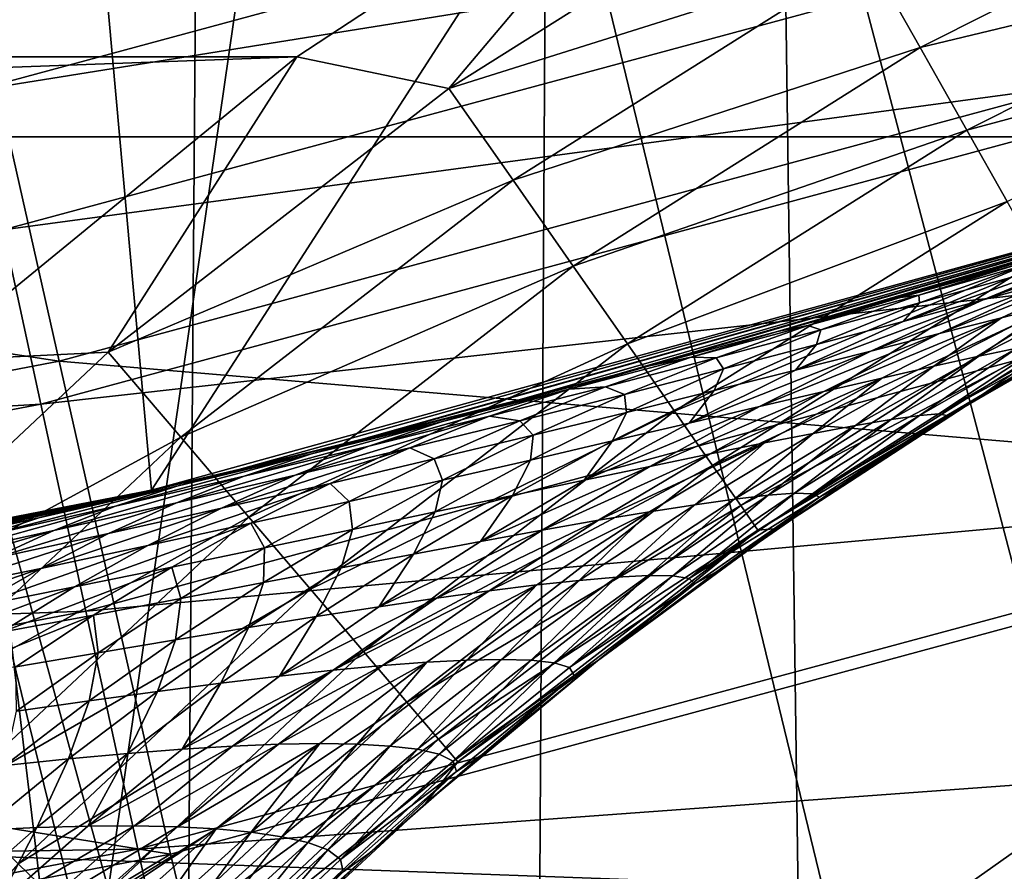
# Model space of a CAD drawing. Header units: metres. Extents: x -104 to 104, y -68 to 90.
# Tile 421 of 656: x 4.93 to 6.12, y 22.17 to 23.19. Entities that reach past the tile are written whole.
import ezdxf

# ---------------------------------------------------------------- set-up
doc = ezdxf.new("R2010")
doc.units = ezdxf.units.M
doc.layers.add('solid_FIT-BATH-153_SW0002', color=7, linetype='CONTINUOUS')

msp = doc.modelspace()

# ---------------------------------------------------------------- linework, layer by layer
at = {"layer": 'solid_FIT-BATH-153_SW0002'}
for points in [[(-19.167599, 28.634104, 1.296502), (18.94183, 23.051853, 1.296502), (-18.94183, 23.051853, 1.296502)], [(-1.443118, 27.347288, 1.296502), (18.94183, 23.051853, 1.296502), (-19.167599, 28.634104, 1.296502)], [(5.663977, 28.257217, 1.296502), (19.167599, 28.634104, 1.296502), (18.94183, 23.051853, 1.296502)], [(4.283416, 27.834385, 1.296502), (5.663977, 28.257217, 1.296502), (18.94183, 23.051853, 1.296502)], [(7.170158, 27.939381, 8.296501), (5.796432, 27.403294, 8.296501), (6.739696, 22.295485, 8.296501)], [(2.872905, 27.530479, 1.296502), (4.283416, 27.834385, 1.296502), (18.94183, 23.051853, 1.296502)], [(1.443124, 27.34729, 1.296502), (2.872905, 27.530479, 1.296502), (18.94183, 23.051853, 1.296502)], [(5.796432, 27.403294, 8.296501), (4.381778, 26.982061, 8.296501), (4.992849, 21.834259, 8.296501)], [(5.796432, 27.403294, 8.296501), (4.992849, 21.834259, 8.296501), (5.870215, 22.0476, 8.296501)], [(5.796432, 27.403294, 8.296501), (5.870215, 22.0476, 8.296501), (6.739696, 22.295485, 8.296501)], [(-1.443118, 27.347288, 1.296502), (0, 27.285889, 1.296502), (18.94183, 23.051853, 1.296502)], [(1.443124, 27.34729, 1.296502), (18.94183, 23.051853, 1.296502), (0, 27.285889, 1.296502)], [(4.381778, 26.982061, 8.296501), (4.10775, 21.655659, 8.296501), (4.992849, 21.834259, 8.296501)], [(3.896466, 21.809881, -13.757387), (5.131924, 21.80179, -13.693183), (3.922343, 26.207184, -14.669024)], [(5.131924, 21.80179, -13.693183), (5.16512, 26.198225, -14.60152), (3.922343, 26.207184, -14.669024)], [(5.131924, 21.80179, -13.693183), (6.324314, 21.788816, -13.592061), (5.16512, 26.198225, -14.60152)], [(6.324314, 21.788816, -13.592061), (6.363779, 26.183811, -14.495212), (5.16512, 26.198225, -14.60152)], [(5.089828, 22.625893, 43.296501), (4.930903, 24.387779, 43.296501), (6.52459, 24.851904, 43.296501)], [(6.740254, 23.081387, 43.296501), (5.089828, 22.625893, 43.296501), (6.52459, 24.851904, 43.296501)], [(3.410368, 22.298864, 43.296501), (3.3058, 24.054247, 43.296501), (4.930903, 24.387779, 43.296501)], [(5.089828, 22.625893, 43.296501), (3.410368, 22.298864, 43.296501), (4.930903, 24.387779, 43.296501)], [(4.650376, 23.526623, -17.141144), (5.544587, 19.896395, -16.356005), (4.632617, 19.901163, -16.411495)], [(4.650376, 23.526623, -17.141144), (5.565911, 23.521463, -17.083712), (5.544587, 19.896395, -16.356005)], [(4.874999, 23.107416, 18.739355), (6.443955, 23.532017, 18.743574), (4.849309, 23.230501, 19.169571)], [(6.492484, 23.367313, 18.332031), (6.443955, 23.532017, 18.743574), (4.874999, 23.107416, 18.739355)], [(5.565911, 23.521463, -17.083712), (6.445204, 19.889929, -16.280228), (5.544587, 19.896395, -16.356005)], [(5.565911, 23.521463, -17.083712), (6.470079, 23.514465, -17.005287), (6.445204, 19.889929, -16.280228)], [(-5.748806, 23.466423, 72.796501), (-5.264763, 23.148615, 72.796501), (5.748804, 23.466423, 72.796501)], [(-5.264763, 23.148615, 72.796501), (5.264762, 23.148613, 72.796501), (5.748804, 23.466423, 72.796501)], [(5.748804, 23.466423, 72.796501), (5.264762, 23.148613, 72.796501), (5.448201, 23.110104, 72.784477)], [(5.748804, 23.466423, 72.796501), (5.448201, 23.110104, 72.784477), (5.887736, 23.387182, 72.784492)], [(5.954081, 23.269764, 72.748489), (5.887736, 23.387182, 72.784492), (5.448201, 23.110104, 72.784477)], [(6.016337, 23.15958, 72.689598), (6.458009, 23.381945, 72.689636), (5.954081, 23.269764, 72.748489)], [(6.504474, 23.277407, 72.60965), (6.458009, 23.381945, 72.689636), (6.016337, 23.15958, 72.689598)], [(4.910789, 22.939608, 18.327896), (6.492484, 23.367313, 18.332031), (4.874999, 23.107416, 18.739355)], [(6.553683, 23.161219, 17.943413), (6.492484, 23.367313, 18.332031), (4.910789, 22.939608, 18.327896)], [(3.270056, 23.040859, 14.327571), (4.851442, 23.344246, 14.330315), (4.978315, 22.781452, 13.968489)], [(4.851442, 23.344246, 14.330315), (6.574606, 23.214067, 13.972173), (4.978315, 22.781452, 13.968489)], [(6.072609, 23.059986, 72.609596), (6.504474, 23.277407, 72.60965), (6.016337, 23.15958, 72.689598)], [(6.544586, 23.187164, 72.510994), (6.504474, 23.277407, 72.60965), (6.072609, 23.059986, 72.609596)], [(5.525497, 22.99959, 72.748466), (5.954081, 23.269764, 72.748489), (5.448201, 23.110104, 72.784477)], [(6.016337, 23.15958, 72.689598), (5.954081, 23.269764, 72.748489), (5.525497, 22.99959, 72.748466)], [(4.978315, 22.781452, 13.968489), (6.574606, 23.214067, 13.972173), (6.752694, 22.631001, 13.668249)], [(6.121185, 22.974014, 72.510941), (6.544586, 23.187164, 72.510994), (6.072609, 23.059986, 72.609596)], [(4.956131, 22.729593, 17.939344), (6.553683, 23.161219, 17.943413), (4.910789, 22.939608, 18.327896)], [(6.626814, 22.916197, 17.581867), (6.553683, 23.161219, 17.943413), (4.956131, 22.729593, 17.939344)], [(5.59803, 22.895889, 72.68956), (6.016337, 23.15958, 72.689598), (5.525497, 22.99959, 72.748466)], [(6.072609, 23.059986, 72.609596), (6.016337, 23.15958, 72.689598), (5.59803, 22.895889, 72.68956)], [(-5.264763, 23.148615, 72.796501), (-4.816203, 22.781504, 72.796501), (5.264762, 23.148613, 72.796501)], [(-4.816203, 22.781504, 72.796501), (4.816201, 22.781502, 72.796501), (5.264762, 23.148613, 72.796501)], [(5.264762, 23.148613, 72.796501), (4.816201, 22.781502, 72.796501), (5.037268, 22.792154, 72.784462)], [(5.264762, 23.148613, 72.796501), (5.037268, 22.792154, 72.784462), (5.448201, 23.110104, 72.784477)], [(5.525497, 22.99959, 72.748466), (5.448201, 23.110104, 72.784477), (5.037268, 22.792154, 72.784462)], [(5.195017, 22.650864, 59.089104), (5.089828, 22.625893, 43.296501), (6.740254, 23.081387, 43.296501)], [(5.342201, 22.686735, 59.112377), (5.195017, 22.650864, 59.089104), (6.740254, 23.081387, 43.296501)], [(5.36345, 22.692001, 59.116055), (5.342201, 22.686735, 59.112377), (6.740254, 23.081387, 43.296501)], [(5.5299, 22.734028, 59.147991), (5.36345, 22.692001, 59.116055), (6.740254, 23.081387, 43.296501)], [(5.647252, 22.764479, 59.174355), (5.5299, 22.734028, 59.147991), (6.740254, 23.081387, 43.296501)], [(5.68948, 22.775604, 59.184742), (5.647252, 22.764479, 59.174355), (6.740254, 23.081387, 43.296501)], [(5.844414, 22.817183, 59.227108), (5.68948, 22.775604, 59.184742), (6.740254, 23.081387, 43.296501)], [(5.923979, 22.839001, 59.25185), (5.844414, 22.817183, 59.227108), (6.740254, 23.081387, 43.296501)], [(5.992463, 22.858034, 59.275066), (5.923979, 22.839001, 59.25185), (6.740254, 23.081387, 43.296501)], [(6.133244, 22.897905, 59.329338), (5.992463, 22.858034, 59.275066), (6.740254, 23.081387, 43.296501)], [(17.348299, 21.731127, 1.296502), (-17.348299, 21.731127, 1.296502), (-18.94183, 23.051853, 1.296502)], [(17.348299, 21.731127, 1.296502), (-18.94183, 23.051853, 1.296502), (18.94183, 23.051853, 1.296502)], [(5.663589, 22.802156, 72.60955), (6.072609, 23.059986, 72.609596), (5.59803, 22.895889, 72.68956)], [(6.121185, 22.974014, 72.510941), (6.072609, 23.059986, 72.609596), (5.663589, 22.802156, 72.60955)], [(3.270056, 23.040859, 14.327571), (4.978315, 22.781452, 13.968489), (3.354837, 22.470352, 13.965743)], [(5.124804, 22.689566, 72.748436), (5.525497, 22.99959, 72.748466), (5.037268, 22.792154, 72.784462)], [(5.59803, 22.895889, 72.68956), (5.525497, 22.99959, 72.748466), (5.124804, 22.689566, 72.748436)], [(5.720181, 22.721247, 72.51088), (6.121185, 22.974014, 72.510941), (5.663589, 22.802156, 72.60955)], [(6.160585, 22.904284, 72.396614), (6.121185, 22.974014, 72.510941), (5.720181, 22.721247, 72.51088)], [(4.956131, 22.729593, 17.939344), (4.910789, 22.939608, 18.327896), (3.298915, 22.632414, 18.324913)], [(6.323542, 22.93899, 59.744453), (6.092287, 22.855303, 59.739895), (6.229461, 22.911882, 59.676014)], [(6.323542, 22.93899, 59.744453), (6.180574, 22.879442, 59.801964), (6.092287, 22.855303, 59.739895)], [(5.010476, 22.479891, 17.577848), (6.626814, 22.916197, 17.581867), (4.956131, 22.729593, 17.939344)], [(6.711138, 22.63472, 17.251549), (6.626814, 22.916197, 17.581867), (5.010476, 22.479891, 17.577848)], [(6.229461, 22.911882, 59.676014), (5.995764, 22.829229, 59.681721), (6.126696, 22.88273, 59.612595)], [(6.229461, 22.911882, 59.676014), (6.092287, 22.855303, 59.739895), (5.995764, 22.829229, 59.681721)], [(5.206943, 22.593302, 72.689522), (5.59803, 22.895889, 72.68956), (5.124804, 22.689566, 72.748436)], [(5.663589, 22.802156, 72.60955), (5.59803, 22.895889, 72.68956), (5.206943, 22.593302, 72.689522)], [(5.76608, 22.655624, 72.396545), (6.160585, 22.904284, 72.396614), (5.720181, 22.721247, 72.51088)], [(6.18961, 22.852913, 72.270111), (6.160585, 22.904284, 72.396614), (5.76608, 22.655624, 72.396545)], [(6.014552, 22.861162, 59.417366), (5.992463, 22.858034, 59.275066), (6.133244, 22.897905, 59.329338)], [(6.140666, 22.89683, 59.474857), (6.014552, 22.861162, 59.417366), (6.133244, 22.897905, 59.329338)], [(6.140666, 22.89683, 59.474857), (6.015568, 22.851749, 59.553875), (6.014552, 22.861162, 59.417366)], [(6.126696, 22.88273, 59.612595), (6.015568, 22.851749, 59.553875), (6.140666, 22.89683, 59.474857)], [(6.260339, 22.901464, 59.868572), (6.039361, 22.814627, 59.855122), (6.180574, 22.879442, 59.801964)], [(6.260339, 22.901464, 59.868572), (6.11414, 22.833786, 59.915012), (6.039361, 22.814627, 59.855122)], [(6.180703, 22.850834, 59.979759), (6.11414, 22.833786, 59.915012), (6.260339, 22.901464, 59.868572)], [(6.180574, 22.879442, 59.801964), (5.95659, 22.793488, 59.798859), (6.092287, 22.855303, 59.739895)], [(6.180574, 22.879442, 59.801964), (6.039361, 22.814627, 59.855122), (5.95659, 22.793488, 59.798859)], [(6.126696, 22.88273, 59.612595), (5.995764, 22.829229, 59.681721), (6.015568, 22.851749, 59.553875)], [(6.014552, 22.861162, 59.417366), (5.880859, 22.824213, 59.365265), (5.992463, 22.858034, 59.275066)], [(6.014552, 22.861162, 59.417366), (5.896562, 22.819212, 59.499599), (5.880859, 22.824213, 59.365265)], [(6.015568, 22.851749, 59.553875), (5.896562, 22.819212, 59.499599), (6.014552, 22.861162, 59.417366)], [(6.304163, 22.860929, 71.996498), (6.070361, 22.726799, 71.996498), (6.225406, 22.817705, 60.5965)], [(6.207376, 22.82147, 72.135269), (6.070361, 22.726799, 71.996498), (6.304163, 22.860929, 71.996498)], [(6.238688, 22.865597, 60.051224), (6.087006, 22.787355, 60.08028), (6.180703, 22.850834, 59.979759)], [(6.132911, 22.797241, 60.153709), (6.087006, 22.787355, 60.08028), (6.238688, 22.865597, 60.051224)], [(5.79989, 22.607285, 72.270035), (6.18961, 22.852913, 72.270111), (5.76608, 22.655624, 72.396545)], [(6.207376, 22.82147, 72.135269), (6.18961, 22.852913, 72.270111), (5.79989, 22.607285, 72.270035)], [(6.092287, 22.855303, 59.739895), (5.866026, 22.770515, 59.745495), (5.995764, 22.829229, 59.681721)], [(6.092287, 22.855303, 59.739895), (5.95659, 22.793488, 59.798859), (5.866026, 22.770515, 59.745495)], [(5.880859, 22.824213, 59.365265), (5.923979, 22.839001, 59.25185), (5.992463, 22.858034, 59.275066)], [(6.015568, 22.851749, 59.553875), (5.891229, 22.801388, 59.627117), (5.896562, 22.819212, 59.499599)], [(5.995764, 22.829229, 59.681721), (5.891229, 22.801388, 59.627117), (6.015568, 22.851749, 59.553875)], [(6.180703, 22.850834, 59.979759), (6.032566, 22.775169, 60.015942), (6.11414, 22.833786, 59.915012)], [(6.087006, 22.787355, 60.08028), (6.032566, 22.775169, 60.015942), (6.180703, 22.850834, 59.979759)], [(5.880859, 22.824213, 59.365265), (5.844414, 22.817183, 59.227108), (5.923979, 22.839001, 59.25185)], [(5.995764, 22.829229, 59.681721), (5.866026, 22.770515, 59.745495), (5.891229, 22.801388, 59.627117)], [(6.11414, 22.833786, 59.915012), (5.900107, 22.744637, 59.904072), (6.039361, 22.814627, 59.855122)], [(6.11414, 22.833786, 59.915012), (5.970158, 22.760881, 59.957905), (5.900107, 22.744637, 59.904072)], [(6.032566, 22.775169, 60.015942), (5.970158, 22.760881, 59.957905), (6.11414, 22.833786, 59.915012)], [(5.740188, 22.786293, 59.318302), (5.68948, 22.775604, 59.184742), (5.844414, 22.817183, 59.227108)], [(5.880859, 22.824213, 59.365265), (5.740188, 22.786293, 59.318302), (5.844414, 22.817183, 59.227108)], [(5.880859, 22.824213, 59.365265), (5.770131, 22.785378, 59.449627), (5.740188, 22.786293, 59.318302)], [(5.896562, 22.819212, 59.499599), (5.770131, 22.785378, 59.449627), (5.880859, 22.824213, 59.365265)], [(5.896562, 22.819212, 59.499599), (5.779075, 22.772015, 59.57589), (5.770131, 22.785378, 59.449627)], [(5.891229, 22.801388, 59.627117), (5.779075, 22.772015, 59.57589), (5.896562, 22.819212, 59.499599)], [(5.820582, 22.577702, 72.135201), (6.207376, 22.82147, 72.135269), (5.79989, 22.607285, 72.270035)], [(5.820582, 22.577702, 72.135201), (6.070361, 22.726799, 71.996498), (6.207376, 22.82147, 72.135269)], [(6.039361, 22.814627, 59.855122), (5.822575, 22.72653, 59.853058), (5.95659, 22.793488, 59.798859)], [(6.039361, 22.814627, 59.855122), (5.900107, 22.744637, 59.904072), (5.822575, 22.72653, 59.853058)], [(6.070361, 22.726799, 71.996498), (6.070375, 22.726807, 60.5965), (6.225406, 22.817705, 60.5965)], [(6.225406, 22.817705, 60.5965), (6.070375, 22.726807, 60.5965), (6.206007, 22.808647, 60.460899)], [(5.281185, 22.506294, 72.609505), (5.663589, 22.802156, 72.60955), (5.206943, 22.593302, 72.689522)], [(5.720181, 22.721247, 72.51088), (5.663589, 22.802156, 72.60955), (5.281185, 22.506294, 72.609505)], [(5.891229, 22.801388, 59.627117), (5.767813, 22.745829, 59.694706), (5.779075, 22.772015, 59.57589)], [(5.866026, 22.770515, 59.745495), (5.767813, 22.745829, 59.694706), (5.891229, 22.801388, 59.627117)], [(6.169243, 22.804474, 60.239483), (6.015386, 22.716034, 60.253914), (6.132911, 22.797241, 60.153709)], [(6.038686, 22.717903, 60.349663), (6.015386, 22.716034, 60.253914), (6.169243, 22.804474, 60.239483)], [(6.206007, 22.808647, 60.460899), (6.038686, 22.717903, 60.349663), (6.194416, 22.808537, 60.340931)], [(6.206007, 22.808647, 60.460899), (6.048574, 22.715914, 60.464745), (6.038686, 22.717903, 60.349663)], [(6.194416, 22.808537, 60.340931), (6.038686, 22.717903, 60.349663), (6.169243, 22.804474, 60.239483)], [(6.070375, 22.726807, 60.5965), (6.048574, 22.715914, 60.464745), (6.206007, 22.808647, 60.460899)], [(4.816201, 22.781502, 72.796501), (4.658724, 22.436268, 72.784454), (5.037268, 22.792154, 72.784462)], [(5.124804, 22.689566, 72.748436), (5.037268, 22.792154, 72.784462), (4.658724, 22.436268, 72.784454)], [(5.95659, 22.793488, 59.798859), (5.737692, 22.706673, 59.804081), (5.866026, 22.770515, 59.745495)], [(5.95659, 22.793488, 59.798859), (5.822575, 22.72653, 59.853058), (5.737692, 22.706673, 59.804081)], [(6.132911, 22.797241, 60.153709), (5.98132, 22.711145, 60.174381), (6.087006, 22.787355, 60.08028)], [(6.015386, 22.716034, 60.253914), (5.98132, 22.711145, 60.174381), (6.132911, 22.797241, 60.153709)], [(3.354837, 22.470352, 13.965743), (4.978315, 22.781452, 13.968489), (5.112421, 22.186945, 13.664476)], [(4.978315, 22.781452, 13.968489), (6.752694, 22.631001, 13.668249), (5.112421, 22.186945, 13.664476)], [(5.740188, 22.786293, 59.318302), (5.593133, 22.747696, 59.276234), (5.68948, 22.775604, 59.184742)], [(5.740188, 22.786293, 59.318302), (5.636805, 22.750519, 59.40382), (5.593133, 22.747696, 59.276234)], [(5.770131, 22.785378, 59.449627), (5.636805, 22.750519, 59.40382), (5.740188, 22.786293, 59.318302)], [(5.770131, 22.785378, 59.449627), (5.659674, 22.741329, 59.527988), (5.636805, 22.750519, 59.40382)], [(5.779075, 22.772015, 59.57589), (5.659674, 22.741329, 59.527988), (5.770131, 22.785378, 59.449627)], [(6.087006, 22.787355, 60.08028), (5.9382, 22.703773, 60.107418), (6.032566, 22.775169, 60.015942)], [(5.98132, 22.711145, 60.174381), (5.9382, 22.703773, 60.107418), (6.087006, 22.787355, 60.08028)], [(5.593133, 22.747696, 59.276234), (5.647252, 22.764479, 59.174355), (5.68948, 22.775604, 59.184742)], [(5.779075, 22.772015, 59.57589), (5.662256, 22.719631, 59.646351), (5.659674, 22.741329, 59.527988)], [(5.767813, 22.745829, 59.694706), (5.662256, 22.719631, 59.646351), (5.779075, 22.772015, 59.57589)], [(5.866026, 22.770515, 59.745495), (5.737692, 22.706673, 59.804081), (5.767813, 22.745829, 59.694706)], [(6.032566, 22.775169, 60.015942), (5.887114, 22.694271, 60.049438), (5.970158, 22.760881, 59.957905)], [(5.9382, 22.703773, 60.107418), (5.887114, 22.694271, 60.049438), (6.032566, 22.775169, 60.015942)], [(5.440374, 22.708731, 59.23875), (5.5299, 22.734028, 59.147991), (5.647252, 22.764479, 59.174355)], [(5.593133, 22.747696, 59.276234), (5.440374, 22.708731, 59.23875), (5.647252, 22.764479, 59.174355)], [(5.970158, 22.760881, 59.957905), (5.763052, 22.669542, 59.948963), (5.900107, 22.744637, 59.904072)], [(5.970158, 22.760881, 59.957905), (5.828632, 22.682821, 59.997387), (5.763052, 22.669542, 59.948963)], [(5.887114, 22.694271, 60.049438), (5.828632, 22.682821, 59.997387), (5.970158, 22.760881, 59.957905)], [(5.593133, 22.747696, 59.276234), (5.351764, 22.678843, 59.324142), (5.440374, 22.708731, 59.23875)], [(5.593133, 22.747696, 59.276234), (5.497135, 22.714911, 59.362057), (5.351764, 22.678843, 59.324142)], [(5.636805, 22.750519, 59.40382), (5.497135, 22.714911, 59.362057), (5.593133, 22.747696, 59.276234)], [(5.636805, 22.750519, 59.40382), (5.533494, 22.709578, 59.483376), (5.497135, 22.714911, 59.362057)], [(5.659674, 22.741329, 59.527988), (5.533494, 22.709578, 59.483376), (5.636805, 22.750519, 59.40382)], [(5.767813, 22.745829, 59.694706), (5.645529, 22.68515, 59.756805), (5.662256, 22.719631, 59.646351)], [(5.737692, 22.706673, 59.804081), (5.645529, 22.68515, 59.756805), (5.767813, 22.745829, 59.694706)], [(5.900107, 22.744637, 59.904072), (5.690488, 22.654503, 59.902664), (5.822575, 22.72653, 59.853058)], [(5.900107, 22.744637, 59.904072), (5.763052, 22.669542, 59.948963), (5.690488, 22.654503, 59.902664)], [(3.328696, 22.419697, 17.936411), (4.956131, 22.729593, 17.939344), (3.298915, 22.632414, 18.324913)], [(5.010476, 22.479891, 17.577848), (4.956131, 22.729593, 17.939344), (3.328696, 22.419697, 17.936411)], [(5.282501, 22.669661, 59.205631), (5.36345, 22.692001, 59.116055), (5.5299, 22.734028, 59.147991)], [(5.440374, 22.708731, 59.23875), (5.282501, 22.669661, 59.205631), (5.5299, 22.734028, 59.147991)], [(5.659674, 22.741329, 59.527988), (5.549657, 22.692108, 59.600445), (5.533494, 22.709578, 59.483376)], [(5.662256, 22.719631, 59.646351), (5.549657, 22.692108, 59.600445), (5.659674, 22.741329, 59.527988)], [(5.345268, 22.431192, 72.510818), (5.720181, 22.721247, 72.51088), (5.281185, 22.506294, 72.609505)], [(5.76608, 22.655624, 72.396545), (5.720181, 22.721247, 72.51088), (5.345268, 22.431192, 72.510818)], [(5.662256, 22.719631, 59.646351), (5.546317, 22.662136, 59.711132), (5.549657, 22.692108, 59.600445)], [(5.645529, 22.68515, 59.756805), (5.546317, 22.662136, 59.711132), (5.662256, 22.719631, 59.646351)], [(5.822575, 22.72653, 59.853058), (5.611011, 22.637783, 59.857655), (5.737692, 22.706673, 59.804081)], [(5.822575, 22.72653, 59.853058), (5.690488, 22.654503, 59.902664), (5.611011, 22.637783, 59.857655)], [(5.820582, 22.577702, 72.135201), (5.844544, 22.579622, 71.996498), (6.070361, 22.726799, 71.996498)], [(6.070361, 22.726799, 71.996498), (5.844544, 22.579622, 71.996498), (5.918892, 22.630108, 60.5965)], [(6.038686, 22.717903, 60.349663), (5.886447, 22.621506, 60.358292), (6.015386, 22.716034, 60.253914)], [(6.048574, 22.715914, 60.464745), (5.886447, 22.621506, 60.358292), (6.038686, 22.717903, 60.349663)], [(6.070375, 22.726807, 60.5965), (5.918892, 22.630108, 60.5965), (6.048574, 22.715914, 60.464745)], [(6.070361, 22.726799, 71.996498), (5.918892, 22.630108, 60.5965), (6.070375, 22.726807, 60.5965)], [(5.440374, 22.708731, 59.23875), (5.201266, 22.642572, 59.289944), (5.282501, 22.669661, 59.205631)], [(5.440374, 22.708731, 59.23875), (5.351764, 22.678843, 59.324142), (5.201266, 22.642572, 59.289944)], [(5.497135, 22.714911, 59.362057), (5.262912, 22.643913, 59.403873), (5.351764, 22.678843, 59.324142)], [(5.497135, 22.714911, 59.362057), (5.401037, 22.677011, 59.442036), (5.262912, 22.643913, 59.403873)], [(5.533494, 22.709578, 59.483376), (5.401037, 22.677011, 59.442036), (5.497135, 22.714911, 59.362057)], [(5.533494, 22.709578, 59.483376), (5.430423, 22.663488, 59.557049), (5.401037, 22.677011, 59.442036)], [(5.549657, 22.692108, 59.600445), (5.430423, 22.663488, 59.557049), (5.533494, 22.709578, 59.483376)], [(5.737692, 22.706673, 59.804081), (5.611011, 22.637783, 59.857655), (5.645529, 22.68515, 59.756805)], [(5.98132, 22.711145, 60.174381), (5.83301, 22.619635, 60.193916), (5.9382, 22.703773, 60.107418)], [(5.864922, 22.622017, 60.267807), (5.83301, 22.619635, 60.193916), (5.98132, 22.711145, 60.174381)], [(6.015386, 22.716034, 60.253914), (5.864922, 22.622017, 60.267807), (5.98132, 22.711145, 60.174381)], [(5.886447, 22.621506, 60.358292), (5.864922, 22.622017, 60.267807), (6.015386, 22.716034, 60.253914)], [(6.048574, 22.715914, 60.464745), (5.894754, 22.61722, 60.468678), (5.886447, 22.621506, 60.358292)], [(5.918892, 22.630108, 60.5965), (5.894754, 22.61722, 60.468678), (6.048574, 22.715914, 60.464745)], [(5.887114, 22.694271, 60.049438), (5.744607, 22.608196, 60.08036), (5.828632, 22.682821, 59.997387)], [(5.792527, 22.61491, 60.13271), (5.744607, 22.608196, 60.08036), (5.887114, 22.694271, 60.049438)], [(5.9382, 22.703773, 60.107418), (5.792527, 22.61491, 60.13271), (5.887114, 22.694271, 60.049438)], [(5.83301, 22.619635, 60.193916), (5.792527, 22.61491, 60.13271), (5.9382, 22.703773, 60.107418)], [(4.755692, 22.342548, 72.748413), (5.124804, 22.689566, 72.748436), (4.658724, 22.436268, 72.784454)], [(5.206943, 22.593302, 72.689522), (5.124804, 22.689566, 72.748436), (4.755692, 22.342548, 72.748413)], [(5.120145, 22.630749, 59.176617), (5.195017, 22.650864, 59.089104), (5.36345, 22.692001, 59.116055)], [(5.282501, 22.669661, 59.205631), (5.120145, 22.630749, 59.176617), (5.36345, 22.692001, 59.116055)], [(5.36345, 22.692001, 59.116055), (5.195017, 22.650864, 59.089104), (5.342201, 22.686735, 59.112377)], [(5.549657, 22.692108, 59.600445), (5.440291, 22.637791, 59.667141), (5.430423, 22.663488, 59.557049)], [(5.546317, 22.662136, 59.711132), (5.440291, 22.637791, 59.667141), (5.549657, 22.692108, 59.600445)], [(5.645529, 22.68515, 59.756805), (5.524629, 22.619442, 59.813595), (5.546317, 22.662136, 59.711132)], [(5.611011, 22.637783, 59.857655), (5.524629, 22.619442, 59.813595), (5.645529, 22.68515, 59.756805)], [(5.828632, 22.682821, 59.997387), (5.628471, 22.589409, 59.989967), (5.763052, 22.669542, 59.948963)], [(5.828632, 22.682821, 59.997387), (5.68983, 22.599663, 60.033596), (5.628471, 22.589409, 59.989967)], [(5.744607, 22.608196, 60.08036), (5.68983, 22.599663, 60.033596), (5.828632, 22.682821, 59.997387)], [(5.351764, 22.678843, 59.324142), (5.11967, 22.610523, 59.368835), (5.201266, 22.642572, 59.289944)], [(5.351764, 22.678843, 59.324142), (5.262912, 22.643913, 59.403873), (5.11967, 22.610523, 59.368835)], [(5.401037, 22.677011, 59.442036), (5.173986, 22.603918, 59.477985), (5.262912, 22.643913, 59.403873)], [(5.401037, 22.677011, 59.442036), (5.305009, 22.634001, 59.516232), (5.173986, 22.603918, 59.477985)], [(5.430423, 22.663488, 59.557049), (5.305009, 22.634001, 59.516232), (5.401037, 22.677011, 59.442036)], [(5.282501, 22.669661, 59.205631), (5.046254, 22.60635, 59.259285), (5.120145, 22.630749, 59.176617)], [(5.282501, 22.669661, 59.205631), (5.201266, 22.642572, 59.289944), (5.046254, 22.60635, 59.259285)], [(5.430423, 22.663488, 59.557049), (5.327802, 22.61232, 59.624966), (5.305009, 22.634001, 59.516232)], [(5.440291, 22.637791, 59.667141), (5.327802, 22.61232, 59.624966), (5.430423, 22.663488, 59.557049)], [(5.546317, 22.662136, 59.711132), (5.431508, 22.599625, 59.770416), (5.440291, 22.637791, 59.667141)], [(5.524629, 22.619442, 59.813595), (5.431508, 22.599625, 59.770416), (5.546317, 22.662136, 59.711132)], [(5.763052, 22.669542, 59.948963), (5.560607, 22.577477, 59.947868), (5.690488, 22.654503, 59.902664)], [(5.763052, 22.669542, 59.948963), (5.628471, 22.589409, 59.989967), (5.560607, 22.577477, 59.947868)], [(4.953959, 22.592245, 59.151421), (5.009305, 22.607111, 59.064964), (5.195017, 22.650864, 59.089104)], [(5.120145, 22.630749, 59.176617), (4.953959, 22.592245, 59.151421), (5.195017, 22.650864, 59.089104)], [(5.195017, 22.650864, 59.089104), (5.009305, 22.607111, 59.064964), (5.089828, 22.625893, 43.296501)], [(5.397242, 22.370281, 72.396484), (5.76608, 22.655624, 72.396545), (5.345268, 22.431192, 72.510818)], [(5.79989, 22.607285, 72.270035), (5.76608, 22.655624, 72.396545), (5.397242, 22.370281, 72.396484)], [(5.690488, 22.654503, 59.902664), (5.486263, 22.563927, 59.906425), (5.611011, 22.637783, 59.857655)], [(5.690488, 22.654503, 59.902664), (5.560607, 22.577477, 59.947868), (5.486263, 22.563927, 59.906425)], [(5.201266, 22.642572, 59.289944), (4.971902, 22.577084, 59.336826), (5.046254, 22.60635, 59.259285)], [(5.201266, 22.642572, 59.289944), (5.11967, 22.610523, 59.368835), (4.971902, 22.577084, 59.336826)], [(5.073275, 22.193012, 17.247559), (6.711138, 22.63472, 17.251549), (5.010476, 22.479891, 17.577848)], [(5.262912, 22.643913, 59.403873), (5.037879, 22.573467, 59.442326), (5.11967, 22.610523, 59.368835)], [(5.262912, 22.643913, 59.403873), (5.173986, 22.603918, 59.477985), (5.037879, 22.573467, 59.442326)], [(6.805839, 22.319519, 16.956339), (6.711138, 22.63472, 17.251549), (5.073275, 22.193012, 17.247559)], [(5.440291, 22.637791, 59.667141), (5.331824, 22.578472, 59.728252), (5.327802, 22.61232, 59.624966)], [(5.431508, 22.599625, 59.770416), (5.331824, 22.578472, 59.728252), (5.440291, 22.637791, 59.667141)], [(5.611011, 22.637783, 59.857655), (5.486263, 22.563927, 59.906425), (5.524629, 22.619442, 59.813595)], [(3.585868, 22.326742, 58.996101), (3.410368, 22.298864, 43.296501), (5.089828, 22.625893, 43.296501)], [(3.760516, 22.355976, 58.997868), (3.585868, 22.326742, 58.996101), (5.089828, 22.625893, 43.296501)], [(3.838799, 22.369545, 58.99892), (3.760516, 22.355976, 58.997868), (5.089828, 22.625893, 43.296501)], [(3.940019, 22.387514, 59.000645), (3.838799, 22.369545, 58.99892), (5.089828, 22.625893, 43.296501)], [(4.122458, 22.421125, 59.005165), (3.940019, 22.387514, 59.000645), (5.089828, 22.625893, 43.296501)], [(4.258839, 22.447281, 59.010059), (4.122458, 22.421125, 59.005165), (5.089828, 22.625893, 43.296501)], [(4.302458, 22.455832, 59.011856), (4.258839, 22.447281, 59.010059), (5.089828, 22.625893, 43.296501)], [(4.486341, 22.492878, 59.020847), (4.302458, 22.455832, 59.011856), (5.089828, 22.625893, 43.296501)], [(4.648314, 22.526852, 59.031197), (4.486341, 22.492878, 59.020847), (5.089828, 22.625893, 43.296501)], [(4.664663, 22.53035, 59.032394), (4.648314, 22.526852, 59.031197), (5.089828, 22.625893, 43.296501)], [(4.845538, 22.56992, 59.04776), (4.664663, 22.53035, 59.032394), (5.089828, 22.625893, 43.296501)], [(5.009305, 22.607111, 59.064964), (4.845538, 22.56992, 59.04776), (5.089828, 22.625893, 43.296501)], [(5.120145, 22.630749, 59.176617), (4.887362, 22.570415, 59.23196), (4.953959, 22.592245, 59.151421)], [(5.120145, 22.630749, 59.176617), (5.046254, 22.60635, 59.259285), (4.887362, 22.570415, 59.23196)], [(5.305009, 22.634001, 59.516232), (5.085185, 22.55891, 59.546562), (5.173986, 22.603918, 59.477985)], [(5.305009, 22.634001, 59.516232), (5.209256, 22.585939, 59.584747), (5.085185, 22.55891, 59.546562)], [(5.112421, 22.186945, 13.664476), (6.752694, 22.631001, 13.668249), (5.262476, 21.575739, 13.418687)], [(5.327802, 22.61232, 59.624966), (5.209256, 22.585939, 59.584747), (5.305009, 22.634001, 59.516232)], [(6.752694, 22.631001, 13.668249), (6.929906, 22.026173, 13.426703), (5.262476, 21.575739, 13.418687)], [(5.918892, 22.630108, 60.5965), (5.771177, 22.527748, 60.5965), (5.894754, 22.61722, 60.468678)], [(5.844544, 22.579622, 71.996498), (5.771177, 22.527748, 60.5965), (5.918892, 22.630108, 60.5965)], [(5.327802, 22.61232, 59.624966), (5.225871, 22.556175, 59.68729), (5.209256, 22.585939, 59.584747)], [(5.331824, 22.578472, 59.728252), (5.225871, 22.556175, 59.68729), (5.327802, 22.61232, 59.624966)], [(5.524629, 22.619442, 59.813595), (5.405395, 22.548792, 59.865288), (5.431508, 22.599625, 59.770416)], [(5.486263, 22.563927, 59.906425), (5.405395, 22.548792, 59.865288), (5.524629, 22.619442, 59.813595)], [(5.792527, 22.61491, 60.13271), (5.65026, 22.520821, 60.156235), (5.744607, 22.608196, 60.08036)], [(5.688246, 22.52277, 60.212353), (5.65026, 22.520821, 60.156235), (5.792527, 22.61491, 60.13271)], [(5.83301, 22.619635, 60.193916), (5.688246, 22.52277, 60.212353), (5.792527, 22.61491, 60.13271)], [(5.718113, 22.522499, 60.281178), (5.688246, 22.52277, 60.212353), (5.83301, 22.619635, 60.193916)], [(5.864922, 22.622017, 60.267807), (5.718113, 22.522499, 60.281178), (5.83301, 22.619635, 60.193916)], [(5.737957, 22.519444, 60.366802), (5.718113, 22.522499, 60.281178), (5.864922, 22.622017, 60.267807)], [(5.886447, 22.621506, 60.358292), (5.737957, 22.519444, 60.366802), (5.864922, 22.622017, 60.267807)], [(5.894754, 22.61722, 60.468678), (5.737957, 22.519444, 60.366802), (5.886447, 22.621506, 60.358292)], [(5.894754, 22.61722, 60.468678), (5.744798, 22.51269, 60.472675), (5.737957, 22.519444, 60.366802)], [(5.771177, 22.527748, 60.5965), (5.744798, 22.51269, 60.472675), (5.894754, 22.61722, 60.468678)], [(5.046254, 22.60635, 59.259285), (4.820217, 22.543831, 59.307697), (4.887362, 22.570415, 59.23196)], [(5.046254, 22.60635, 59.259285), (4.971902, 22.577084, 59.336826), (4.820217, 22.543831, 59.307697)], [(4.953959, 22.592245, 59.151421), (4.845538, 22.56992, 59.04776), (5.009305, 22.607111, 59.064964)], [(5.11967, 22.610523, 59.368835), (4.897251, 22.542887, 59.409225), (4.971902, 22.577084, 59.336826)], [(5.11967, 22.610523, 59.368835), (5.037879, 22.573467, 59.442326), (4.897251, 22.542887, 59.409225)], [(5.173986, 22.603918, 59.477985), (4.956081, 22.531456, 59.510479), (5.037879, 22.573467, 59.442326)], [(5.173986, 22.603918, 59.477985), (5.085185, 22.55891, 59.546562), (4.956081, 22.531456, 59.510479)], [(5.431508, 22.599625, 59.770416), (5.318109, 22.532198, 59.824417), (5.331824, 22.578472, 59.728252)], [(5.405395, 22.548792, 59.865288), (5.318109, 22.532198, 59.824417), (5.431508, 22.599625, 59.770416)], [(5.435524, 22.325417, 72.269966), (5.79989, 22.607285, 72.270035), (5.397242, 22.370281, 72.396484)], [(5.820582, 22.577702, 72.135201), (5.79989, 22.607285, 72.270035), (5.435524, 22.325417, 72.269966)], [(5.68983, 22.599663, 60.033596), (5.496656, 22.504295, 60.02726), (5.628471, 22.589409, 59.989967)], [(5.68983, 22.599663, 60.033596), (5.554039, 22.511461, 60.066689), (5.496656, 22.504295, 60.02726)], [(5.605328, 22.516996, 60.108826), (5.554039, 22.511461, 60.066689), (5.68983, 22.599663, 60.033596)], [(5.744607, 22.608196, 60.08036), (5.605328, 22.516996, 60.108826), (5.68983, 22.599663, 60.033596)], [(5.65026, 22.520821, 60.156235), (5.605328, 22.516996, 60.108826), (5.744607, 22.608196, 60.08036)], [(4.846681, 22.25461, 72.689484), (5.206943, 22.593302, 72.689522), (4.755692, 22.342548, 72.748413)], [(4.953959, 22.592245, 59.151421), (4.784554, 22.554369, 59.129807), (4.845538, 22.56992, 59.04776)], [(4.953959, 22.592245, 59.151421), (4.887362, 22.570415, 59.23196), (4.784554, 22.554369, 59.129807)], [(5.281185, 22.506294, 72.609505), (5.206943, 22.593302, 72.689522), (4.846681, 22.25461, 72.689484)], [(5.628471, 22.589409, 59.989967), (5.433232, 22.495523, 59.988873), (5.560607, 22.577477, 59.947868)], [(5.628471, 22.589409, 59.989967), (5.496656, 22.504295, 60.02726), (5.433232, 22.495523, 59.988873)], [(4.971902, 22.577084, 59.336826), (4.752684, 22.512405, 59.378605), (4.820217, 22.543831, 59.307697)], [(4.971902, 22.577084, 59.336826), (4.897251, 22.542887, 59.409225), (4.752684, 22.512405, 59.378605)], [(5.209256, 22.585939, 59.584747), (4.996729, 22.509008, 59.609737), (5.085185, 22.55891, 59.546562)], [(5.209256, 22.585939, 59.584747), (5.114009, 22.532936, 59.647739), (4.996729, 22.509008, 59.609737)], [(5.225871, 22.556175, 59.68729), (5.114009, 22.532936, 59.647739), (5.209256, 22.585939, 59.584747)], [(5.331824, 22.578472, 59.728252), (5.224528, 22.514273, 59.783981), (5.225871, 22.556175, 59.68729)], [(5.318109, 22.532198, 59.824417), (5.224528, 22.514273, 59.783981), (5.331824, 22.578472, 59.728252)], [(5.560607, 22.577477, 59.947868), (5.36375, 22.485188, 59.950607), (5.486263, 22.563927, 59.906425)], [(5.560607, 22.577477, 59.947868), (5.433232, 22.495523, 59.988873), (5.36375, 22.485188, 59.950607)], [(5.458949, 22.297962, 72.135124), (5.820582, 22.577702, 72.135201), (5.435524, 22.325417, 72.269966)], [(5.458949, 22.297962, 72.135124), (5.627439, 22.419874, 71.996498), (5.820582, 22.577702, 72.135201)], [(5.844544, 22.579622, 71.996498), (5.627439, 22.419874, 71.996498), (5.771177, 22.527748, 60.5965)], [(5.820582, 22.577702, 72.135201), (5.627439, 22.419874, 71.996498), (5.844544, 22.579622, 71.996498)], [(5.037879, 22.573467, 59.442326), (4.822482, 22.503803, 59.476532), (4.897251, 22.542887, 59.409225)], [(5.037879, 22.573467, 59.442326), (4.956081, 22.531456, 59.510479), (4.822482, 22.503803, 59.476532)], [(5.486263, 22.563927, 59.906425), (5.36375, 22.485188, 59.950607), (5.405395, 22.548792, 59.865288)], [(5.085185, 22.55891, 59.546562), (4.87449, 22.484606, 59.57341), (4.956081, 22.531456, 59.510479)], [(5.085185, 22.55891, 59.546562), (4.996729, 22.509008, 59.609737), (4.87449, 22.484606, 59.57341)], [(5.225871, 22.556175, 59.68729), (5.124896, 22.495188, 59.744217), (5.114009, 22.532936, 59.647739)], [(5.224528, 22.514273, 59.783981), (5.124896, 22.495188, 59.744217), (5.225871, 22.556175, 59.68729)], [(5.405395, 22.548792, 59.865288), (5.288126, 22.473301, 59.912113), (5.318109, 22.532198, 59.824417)], [(5.36375, 22.485188, 59.950607), (5.288126, 22.473301, 59.912113), (5.405395, 22.548792, 59.865288)], [(4.956081, 22.531456, 59.510479), (4.747795, 22.459955, 59.538841), (4.822482, 22.503803, 59.476532)], [(4.956081, 22.531456, 59.510479), (4.87449, 22.484606, 59.57341), (4.747795, 22.459955, 59.538841)], [(5.114009, 22.532936, 59.647739), (4.908864, 22.454369, 59.667683), (4.996729, 22.509008, 59.609737)], [(5.114009, 22.532936, 59.647739), (5.019526, 22.475138, 59.705391), (4.908864, 22.454369, 59.667683)], [(5.124896, 22.495188, 59.744217), (5.019526, 22.475138, 59.705391), (5.114009, 22.532936, 59.647739)], [(5.318109, 22.532198, 59.824417), (5.206418, 22.459978, 59.873363), (5.224528, 22.514273, 59.783981)], [(5.288126, 22.473301, 59.912113), (5.206418, 22.459978, 59.873363), (5.318109, 22.532198, 59.824417)], [(5.605328, 22.516996, 60.108826), (5.469563, 22.420732, 60.134949), (5.554039, 22.511461, 60.066689)], [(5.51168, 22.421564, 60.178078), (5.469563, 22.420732, 60.134949), (5.605328, 22.516996, 60.108826)], [(5.65026, 22.520821, 60.156235), (5.51168, 22.421564, 60.178078), (5.605328, 22.516996, 60.108826)], [(5.547302, 22.420624, 60.229733), (5.51168, 22.421564, 60.178078), (5.65026, 22.520821, 60.156235)], [(5.688246, 22.52277, 60.212353), (5.547302, 22.420624, 60.229733), (5.65026, 22.520821, 60.156235)], [(5.575223, 22.417564, 60.294041), (5.547302, 22.420624, 60.229733), (5.688246, 22.52277, 60.212353)], [(5.718113, 22.522499, 60.281178), (5.575223, 22.417564, 60.294041), (5.688246, 22.52277, 60.212353)], [(5.59347, 22.411819, 60.375198), (5.575223, 22.417564, 60.294041), (5.718113, 22.522499, 60.281178)], [(5.737957, 22.519444, 60.366802), (5.59347, 22.411819, 60.375198), (5.718113, 22.522499, 60.281178)], [(5.744798, 22.51269, 60.472675), (5.59347, 22.411819, 60.375198), (5.737957, 22.519444, 60.366802)], [(5.627439, 22.419874, 71.996498), (5.62744, 22.419874, 60.5965), (5.771177, 22.527748, 60.5965)], [(5.771177, 22.527748, 60.5965), (5.62744, 22.419874, 60.5965), (5.744798, 22.51269, 60.472675)], [(4.996729, 22.509008, 59.609737), (4.793334, 22.433092, 59.631275), (4.87449, 22.484606, 59.57341)], [(4.996729, 22.509008, 59.609737), (4.908864, 22.454369, 59.667683), (4.793334, 22.433092, 59.631275)], [(4.928918, 22.175129, 72.609451), (5.281185, 22.506294, 72.609505), (4.846681, 22.25461, 72.689484)], [(5.345268, 22.431192, 72.510818), (5.281185, 22.506294, 72.609505), (4.928918, 22.175129, 72.609451)], [(5.224528, 22.514273, 59.783981), (5.118698, 22.445326, 59.83456), (5.124896, 22.495188, 59.744217)], [(5.206418, 22.459978, 59.873363), (5.118698, 22.445326, 59.83456), (5.224528, 22.514273, 59.783981)], [(5.496656, 22.504295, 60.02726), (5.308671, 22.408724, 60.02589), (5.433232, 22.495523, 59.988873)], [(5.496656, 22.504295, 60.02726), (5.367914, 22.41427, 60.061039), (5.308671, 22.408724, 60.02589)], [(5.554039, 22.511461, 60.066689), (5.367914, 22.41427, 60.061039), (5.496656, 22.504295, 60.02726)], [(5.554039, 22.511461, 60.066689), (5.421556, 22.418278, 60.096821), (5.367914, 22.41427, 60.061039)], [(5.469563, 22.420732, 60.134949), (5.421556, 22.418278, 60.096821), (5.554039, 22.511461, 60.066689)], [(5.744798, 22.51269, 60.472675), (5.59895, 22.402454, 60.476738), (5.59347, 22.411819, 60.375198)], [(5.62744, 22.419874, 60.5965), (5.59895, 22.402454, 60.476738), (5.744798, 22.51269, 60.472675)], [(5.124896, 22.495188, 59.744217), (5.025161, 22.429508, 59.795975), (5.019526, 22.475138, 59.705391)], [(5.118698, 22.445326, 59.83456), (5.025161, 22.429508, 59.795975), (5.124896, 22.495188, 59.744217)], [(5.433232, 22.495523, 59.988873), (5.243785, 22.401661, 59.990437), (5.36375, 22.485188, 59.950607)], [(5.433232, 22.495523, 59.988873), (5.308671, 22.408724, 60.02589), (5.243785, 22.401661, 59.990437)], [(5.36375, 22.485188, 59.950607), (5.243785, 22.401661, 59.990437), (5.288126, 22.473301, 59.912113)], [(3.36451, 22.166742, 17.574951), (5.010476, 22.479891, 17.577848), (3.328696, 22.419697, 17.936411)], [(3.354837, 22.470352, 13.965743), (5.112421, 22.186945, 13.664476), (3.444474, 21.867687, 13.661698)], [(5.073275, 22.193012, 17.247559), (5.010476, 22.479891, 17.577848), (3.36451, 22.166742, 17.574951)], [(5.019526, 22.475138, 59.705391), (4.821847, 22.39518, 59.720604), (4.908864, 22.454369, 59.667683)], [(5.019526, 22.475138, 59.705391), (4.926077, 22.412712, 59.757915), (4.821847, 22.39518, 59.720604)], [(5.025161, 22.429508, 59.795975), (4.926077, 22.412712, 59.757915), (5.019526, 22.475138, 59.705391)], [(5.288126, 22.473301, 59.912113), (5.173139, 22.393082, 59.954311), (5.206418, 22.459978, 59.873363)], [(5.243785, 22.401661, 59.990437), (5.173139, 22.393082, 59.954311), (5.288126, 22.473301, 59.912113)], [(5.206418, 22.459978, 59.873363), (5.096745, 22.383087, 59.917503), (5.118698, 22.445326, 59.83456)], [(5.173139, 22.393082, 59.954311), (5.096745, 22.383087, 59.917503), (5.206418, 22.459978, 59.873363)], [(5.118698, 22.445326, 59.83456), (5.014637, 22.371778, 59.880234), (5.025161, 22.429508, 59.795975)], [(5.096745, 22.383087, 59.917503), (5.014637, 22.371778, 59.880234), (5.118698, 22.445326, 59.83456)], [(5.025161, 22.429508, 59.795975), (4.92696, 22.359304, 59.842804), (4.926077, 22.412712, 59.757915)], [(5.014637, 22.371778, 59.880234), (4.92696, 22.359304, 59.842804), (5.025161, 22.429508, 59.795975)], [(4.999901, 22.106524, 72.510765), (5.345268, 22.431192, 72.510818), (4.928918, 22.175129, 72.609451)], [(5.397242, 22.370281, 72.396484), (5.345268, 22.431192, 72.510818), (4.999901, 22.106524, 72.510765)], [(5.51168, 22.421564, 60.178078), (5.377067, 22.317217, 60.198322), (5.469563, 22.420732, 60.134949)], [(5.410448, 22.313276, 60.246109), (5.377067, 22.317217, 60.198322), (5.51168, 22.421564, 60.178078)], [(5.547302, 22.420624, 60.229733), (5.410448, 22.313276, 60.246109), (5.51168, 22.421564, 60.178078)], [(5.367914, 22.41427, 60.061039), (5.18724, 22.317167, 60.059143), (5.308671, 22.408724, 60.02589)], [(5.367914, 22.41427, 60.061039), (5.242549, 22.319416, 60.091492), (5.18724, 22.317167, 60.059143)], [(5.421556, 22.418278, 60.096821), (5.242549, 22.319416, 60.091492), (5.367914, 22.41427, 60.061039)], [(5.421556, 22.418278, 60.096821), (5.29268, 22.320187, 60.124149), (5.242549, 22.319416, 60.091492)], [(5.337605, 22.319471, 60.158863), (5.29268, 22.320187, 60.124149), (5.421556, 22.418278, 60.096821)], [(5.469563, 22.420732, 60.134949), (5.337605, 22.319471, 60.158863), (5.421556, 22.418278, 60.096821)], [(5.377067, 22.317217, 60.198322), (5.337605, 22.319471, 60.158863), (5.469563, 22.420732, 60.134949)], [(5.436515, 22.30731, 60.306404), (5.410448, 22.313276, 60.246109), (5.547302, 22.420624, 60.229733)], [(5.419746, 22.248068, 71.996498), (5.487888, 22.306641, 60.5965), (5.62744, 22.419874, 60.5965)], [(5.627439, 22.419874, 71.996498), (5.419746, 22.248068, 71.996498), (5.62744, 22.419874, 60.5965)], [(5.458949, 22.297962, 72.135124), (5.419746, 22.248068, 71.996498), (5.627439, 22.419874, 71.996498)], [(5.575223, 22.417564, 60.294041), (5.436515, 22.30731, 60.306404), (5.547302, 22.420624, 60.229733)], [(5.45324, 22.29875, 60.383465), (5.436515, 22.30731, 60.306404), (5.575223, 22.417564, 60.294041)], [(5.59347, 22.411819, 60.375198), (5.45324, 22.29875, 60.383465), (5.575223, 22.417564, 60.294041)], [(5.59895, 22.402454, 60.476738), (5.45324, 22.29875, 60.383465), (5.59347, 22.411819, 60.375198)], [(5.62744, 22.419874, 60.5965), (5.487888, 22.306641, 60.5965), (5.59895, 22.402454, 60.476738)], [(5.308671, 22.408724, 60.02589), (5.126687, 22.31345, 60.026146), (5.243785, 22.401661, 59.990437)], [(5.308671, 22.408724, 60.02589), (5.18724, 22.317167, 60.059143), (5.126687, 22.31345, 60.026146)], [(5.243785, 22.401661, 59.990437), (5.126687, 22.31345, 60.026146), (5.173139, 22.393082, 59.954311)], [(5.59895, 22.402454, 60.476738), (5.457453, 22.286657, 60.480843), (5.45324, 22.29875, 60.383465)], [(5.487888, 22.306641, 60.5965), (5.457453, 22.286657, 60.480843), (5.59895, 22.402454, 60.476738)], [(5.173139, 22.393082, 59.954311), (5.060751, 22.308254, 59.992134), (5.096745, 22.383087, 59.917503)], [(5.126687, 22.31345, 60.026146), (5.060751, 22.308254, 59.992134), (5.173139, 22.393082, 59.954311)], [(5.096745, 22.383087, 59.917503), (4.989408, 22.301668, 59.957096), (5.014637, 22.371778, 59.880234)], [(5.060751, 22.308254, 59.992134), (4.989408, 22.301668, 59.957096), (5.096745, 22.383087, 59.917503)], [(5.014637, 22.371778, 59.880234), (4.912653, 22.293785, 59.921265), (4.92696, 22.359304, 59.842804)], [(4.989408, 22.301668, 59.957096), (4.912653, 22.293785, 59.921265), (5.014637, 22.371778, 59.880234)], [(5.057469, 22.050884, 72.396416), (5.397242, 22.370281, 72.396484), (4.999901, 22.106524, 72.510765)], [(5.435524, 22.325417, 72.269966), (5.397242, 22.370281, 72.396484), (5.057469, 22.050884, 72.396416)], [(5.18724, 22.317167, 60.059143), (5.012769, 22.220676, 60.057983), (5.126687, 22.31345, 60.026146)], [(5.18724, 22.317167, 60.059143), (5.069247, 22.220964, 60.088852), (5.012769, 22.220676, 60.057983)], [(5.099869, 22.009907, 72.269897), (5.435524, 22.325417, 72.269966), (5.057469, 22.050884, 72.396416)], [(5.242549, 22.319416, 60.091492), (5.069247, 22.220964, 60.088852), (5.18724, 22.317167, 60.059143)], [(5.242549, 22.319416, 60.091492), (5.120868, 22.219833, 60.11882), (5.069247, 22.220964, 60.088852)], [(5.143921, 21.87174, 16.952353), (6.805839, 22.319519, 16.956339), (5.073275, 22.193012, 17.247559)], [(5.458949, 22.297962, 72.135124), (5.435524, 22.325417, 72.269966), (5.099869, 22.009907, 72.269897)], [(5.29268, 22.320187, 60.124149), (5.120868, 22.219833, 60.11882), (5.242549, 22.319416, 60.091492)], [(5.29268, 22.320187, 60.124149), (5.167706, 22.217281, 60.148846), (5.120868, 22.219833, 60.11882)], [(6.909797, 21.974314, 16.699089), (6.805839, 22.319519, 16.956339), (5.143921, 21.87174, 16.952353)], [(5.209737, 22.21331, 60.180691), (5.167706, 22.217281, 60.148846), (5.29268, 22.320187, 60.124149)], [(5.337605, 22.319471, 60.158863), (5.209737, 22.21331, 60.180691), (5.29268, 22.320187, 60.124149)], [(5.246697, 22.207872, 60.217056), (5.209737, 22.21331, 60.180691), (5.337605, 22.319471, 60.158863)], [(5.377067, 22.317217, 60.198322), (5.246697, 22.207872, 60.217056), (5.337605, 22.319471, 60.158863)], [(5.277952, 22.200829, 60.261524), (5.246697, 22.207872, 60.217056), (5.377067, 22.317217, 60.198322)], [(5.410448, 22.313276, 60.246109), (5.277952, 22.200829, 60.261524), (5.377067, 22.317217, 60.198322)], [(5.060751, 22.308254, 59.992134), (4.951276, 22.21895, 60.025837), (4.989408, 22.301668, 59.957096)], [(5.012769, 22.220676, 60.057983), (4.951276, 22.21895, 60.025837), (5.060751, 22.308254, 59.992134)], [(5.126687, 22.31345, 60.026146), (5.012769, 22.220676, 60.057983), (5.060751, 22.308254, 59.992134)], [(5.302245, 22.191849, 60.318291), (5.277952, 22.200829, 60.261524), (5.410448, 22.313276, 60.246109)], [(5.436515, 22.30731, 60.306404), (5.302245, 22.191849, 60.318291), (5.410448, 22.313276, 60.246109)], [(5.317514, 22.180368, 60.391598), (5.302245, 22.191849, 60.318291), (5.436515, 22.30731, 60.306404)], [(5.45324, 22.29875, 60.383465), (5.317514, 22.180368, 60.391598), (5.436515, 22.30731, 60.306404)], [(5.487888, 22.306641, 60.5965), (5.352719, 22.188211, 60.5965), (5.457453, 22.286657, 60.480843)], [(5.419746, 22.248068, 71.996498), (5.352719, 22.188211, 60.5965), (5.487888, 22.306641, 60.5965)], [(4.989408, 22.301668, 59.957096), (4.884717, 22.215868, 59.992405), (4.912653, 22.293785, 59.921265)], [(4.951276, 22.21895, 60.025837), (4.884717, 22.215868, 59.992405), (4.989408, 22.301668, 59.957096)], [(5.12581, 21.984835, 72.135048), (5.458949, 22.297962, 72.135124), (5.099869, 22.009907, 72.269897)], [(5.12581, 21.984835, 72.135048), (5.419746, 22.248068, 71.996498), (5.458949, 22.297962, 72.135124)], [(5.457453, 22.286657, 60.480843), (5.317514, 22.180368, 60.391598), (5.45324, 22.29875, 60.383465)], [(7.110645, 22.248117, 8.308816), (6.739696, 22.295485, 8.296501), (5.870215, 22.0476, 8.296501)], [(5.457453, 22.286657, 60.480843), (5.320539, 22.165453, 60.484982), (5.317514, 22.180368, 60.391598)], [(5.352719, 22.188211, 60.5965), (5.320539, 22.165453, 60.484982), (5.457453, 22.286657, 60.480843)], [(5.12581, 21.984835, 72.135048), (5.222132, 22.064756, 71.996498), (5.419746, 22.248068, 71.996498)], [(5.419746, 22.248068, 71.996498), (5.222132, 22.064756, 71.996498), (5.352719, 22.188211, 60.5965)], [(5.371008, 21.760859, 8.308816), (7.110645, 22.248117, 8.308816), (5.870215, 22.0476, 8.296501)], [(7.157731, 22.102816, 8.345497), (7.110645, 22.248117, 8.308816), (5.371008, 21.760859, 8.308816)], [(5.069247, 22.220964, 60.088852), (4.902334, 22.123478, 60.086197), (5.012769, 22.220676, 60.057983)], [(5.069247, 22.220964, 60.088852), (4.954992, 22.120243, 60.115246), (4.902334, 22.123478, 60.086197)], [(5.012769, 22.220676, 60.057983), (4.902334, 22.123478, 60.086197), (4.951276, 22.21895, 60.025837)], [(5.120868, 22.219833, 60.11882), (4.954992, 22.120243, 60.115246), (5.069247, 22.220964, 60.088852)], [(5.120868, 22.219833, 60.11882), (5.00316, 22.115644, 60.143215), (4.954992, 22.120243, 60.115246)], [(5.167706, 22.217281, 60.148846), (5.00316, 22.115644, 60.143215), (5.120868, 22.219833, 60.11882)], [(4.951276, 22.21895, 60.025837), (4.845021, 22.125319, 60.055683), (4.884717, 22.215868, 59.992405)], [(4.902334, 22.123478, 60.086197), (4.845021, 22.125319, 60.055683), (4.951276, 22.21895, 60.025837)], [(5.167706, 22.217281, 60.148846), (5.046916, 22.10968, 60.17107), (5.00316, 22.115644, 60.143215)], [(5.086232, 22.102364, 60.200558), (5.046916, 22.10968, 60.17107), (5.167706, 22.217281, 60.148846)], [(5.209737, 22.21331, 60.180691), (5.086232, 22.102364, 60.200558), (5.167706, 22.217281, 60.148846)], [(5.120832, 22.093651, 60.23436), (5.086232, 22.102364, 60.200558), (5.209737, 22.21331, 60.180691)], [(5.246697, 22.207872, 60.217056), (5.120832, 22.093651, 60.23436), (5.209737, 22.21331, 60.180691)], [(5.150065, 22.08341, 60.276031), (5.120832, 22.093651, 60.23436), (5.246697, 22.207872, 60.217056)], [(5.277952, 22.200829, 60.261524), (5.150065, 22.08341, 60.276031), (5.246697, 22.207872, 60.217056)], [(5.172658, 22.071321, 60.329712), (5.150065, 22.08341, 60.276031), (5.277952, 22.200829, 60.261524)], [(5.302245, 22.191849, 60.318291), (5.172658, 22.071321, 60.329712), (5.277952, 22.200829, 60.261524)], [(3.405996, 21.876099, 17.244682), (5.073275, 22.193012, 17.247559), (3.36451, 22.166742, 17.574951)], [(5.143921, 21.87174, 16.952353), (5.073275, 22.193012, 17.247559), (3.405996, 21.876099, 17.244682)], [(3.444474, 21.867687, 13.661698), (5.112421, 22.186945, 13.664476), (3.552675, 21.248615, 13.409826)], [(5.112421, 22.186945, 13.664476), (5.262476, 21.575739, 13.418687), (3.552675, 21.248615, 13.409826)], [(5.186528, 22.056828, 60.39959), (5.172658, 22.071321, 60.329712), (5.302245, 22.191849, 60.318291)], [(5.317514, 22.180368, 60.391598), (5.186528, 22.056828, 60.39959), (5.302245, 22.191849, 60.318291)], [(5.352719, 22.188211, 60.5965), (5.222128, 22.064753, 60.5965), (5.320539, 22.165453, 60.484982)], [(5.222132, 22.064756, 71.996498), (5.222128, 22.064753, 60.5965), (5.352719, 22.188211, 60.5965)], [(4.999901, 22.106524, 72.510765), (4.928918, 22.175129, 72.609451), (4.610037, 21.81171, 72.609406)], [(5.320539, 22.165453, 60.484982), (5.186528, 22.056828, 60.39959), (5.317514, 22.180368, 60.391598)]]:
    msp.add_3dface(points, dxfattribs=at)

doc.saveas('drawing.dxf')
